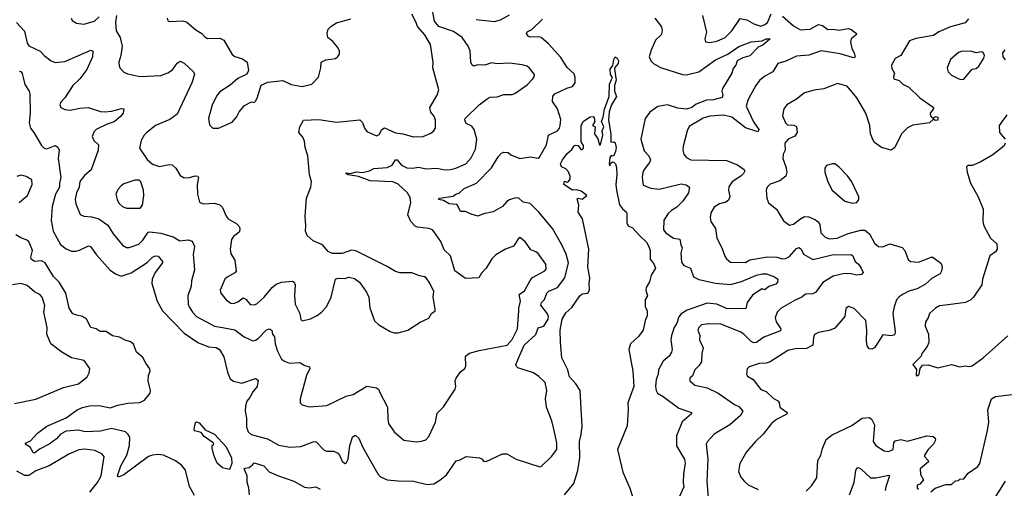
# Model space of a CAD drawing. Extents: x 1690054 to 1842981, y 782881 to 914114.
# Tile 560 of 656: x 1803037 to 1810210, y 845723 to 849135. Entities that reach past the tile are written whole.
import ezdxf

# ---------------------------------------------------------------- set-up
doc = ezdxf.new("R2010")
doc.units = 0

msp = doc.modelspace()

# ---------------------------------------------------------------- linework, layer by layer
at = {"layer": '0CON10XD'}
for points in [[(1806175, 848045.4), (1806215, 848053.6), (1806288.1, 848085), (1806325, 848129.4), (1806358.3, 848191.7), (1806366.8, 848265), (1806346.9, 848335), (1806330.5, 848360.5), (1806289.1, 848379.1), (1806278.9, 848405), (1806283.1, 848415), (1806384.6, 848515.4), (1806441.3, 848558.7), (1806465, 848570), (1806515.5, 848574.5), (1806565, 848590.8), (1806625, 848590.5), (1806645, 848597.7), (1806735, 848660.8), (1806776, 848705), (1806786.2, 848725), (1806786.2, 848735), (1806752, 848782), (1806735, 848796.2), (1806697.3, 848807.3), (1806605, 848819.5), (1806515, 848812.7), (1806475, 848820), (1806425, 848803.3), (1806375, 848807.3), (1806345, 848796.9), (1806334, 848804), (1806323.8, 848825), (1806317.4, 848907.4), (1806303.3, 848943.3), (1806259.2, 849005), (1806198.1, 849048.1), (1806090.5, 849085), (1806057.9, 849125), (1806036.4, 849245)], [(1803035, 848760), (1803045, 848756.7), (1803055, 848742.5), (1803061.1, 848715), (1803073.6, 848663.6), (1803105.8, 848615), (1803110, 848595), (1803112.2, 848455), (1803105.4, 848385), (1803114.5, 848345), (1803139.2, 848315), (1803195, 848219.4), (1803215, 848198.6), (1803235.6, 848194.4), (1803295, 848218.8), (1803315, 848206.7), (1803324.3, 848185), (1803316.3, 848123.7), (1803336.5, 847986.5), (1803326.7, 847945), (1803326.9, 847915), (1803297.4, 847865), (1803273.5, 847775), (1803266.7, 847673.3), (1803281.1, 847595), (1803335, 847498.5), (1803375, 847466.9), (1803415, 847450.9), (1803445, 847449.5), (1803473.7, 847456.3), (1803537.7, 847487.7), (1803555, 847481.2), (1803595, 847425.8), (1803695, 847311.4), (1803733.8, 847285), (1803775, 847267.8), (1803848.7, 847291.3), (1803965, 847366.9), (1804005, 847407.1), (1804025, 847415.6), (1804045, 847412.5), (1804076.9, 847375), (1804076.7, 847365), (1804022.8, 847295), (1804001.5, 847245), (1803999.5, 847215), (1804038.9, 847085), (1804076.2, 847015), (1804235, 846853.9), (1804335, 846784.7), (1804413.5, 846753.5), (1804467.8, 846747.8), (1804493.2, 846733.2), (1804525, 846680), (1804551.7, 846568.3), (1804570.3, 846520.3), (1804595, 846502.5), (1804655, 846490), (1804755, 846523.8), (1804775, 846510), (1804768, 846465), (1804734.4, 846425.6), (1804714.3, 846385), (1804692.5, 846357.5), (1804682.5, 846325), (1804679.5, 846285), (1804688.2, 846235), (1804689.2, 846169.1), (1804700.9, 846135), (1804724.2, 846115), (1804843, 846083), (1804925, 846038.6), (1805005, 846022.5), (1805085, 846028.5), (1805175, 846061.5), (1805195, 846063.3), (1805255, 846000), (1805275, 845992.9), (1805325, 845994), (1805355, 845979.2), (1805367.5, 845965), (1805385, 845920), (1805405, 845903.3), (1805415, 845907.5), (1805429.2, 845935), (1805440.9, 846035), (1805461.5, 846095), (1805475, 846107.5), (1805485, 846108), (1805508.6, 846088.6), (1805534.5, 846025), (1805645, 845829.2), (1805665, 845808.1), (1805715, 845785.6), (1805795, 845777.1), (1805905, 845775.8), (1806005, 845750.8), (1806055, 845756.7), (1806096.6, 845783.4), (1806145, 845822), (1806216.2, 845923.8), (1806245, 845930), (1806290, 845955), (1806386.1, 845946.1), (1806406.4, 845936.4), (1806415, 845920), (1806435, 845917.5), (1806555, 845973.3), (1806585, 845973.8), (1806654.5, 845934.5), (1806825, 845880.8), (1806835, 845882.5), (1806910.8, 845955), (1806948.9, 846005), (1806950.9, 846055), (1806929.1, 846155), (1806914.4, 846215), (1806874.5, 846314.5), (1806866.7, 846375), (1806878, 846435), (1806864.2, 846494.2), (1806817.9, 846537.9), (1806778.8, 846565), (1806665, 846601.5), (1806655, 846610), (1806650.5, 846625), (1806711.1, 846765), (1806795.9, 846844.1), (1806815, 846891.4), (1806855.5, 846905), (1806886.8, 846955), (1806889.2, 846975), (1806882.6, 846992.6), (1806833, 847057), (1806837.5, 847075), (1806860.9, 847099.1), (1806876.3, 847143.7), (1806892.3, 847157.7), (1806953.6, 847186.4), (1807008.2, 847255), (1807033.8, 847365), (1807017.6, 847427.6), (1806985.3, 847495.3), (1806917.8, 847615), (1806820, 847735), (1806755, 847797.1), (1806705, 847805.5), (1806673.8, 847835), (1806652, 847838), (1806605.4, 847824.6), (1806585, 847811.1), (1806555, 847776.2), (1806485, 847737.3), (1806415, 847721.9), (1806375, 847705.8), (1806325, 847718.8), (1806285, 847738.6), (1806248.3, 847738.3), (1806226.7, 847785), (1806219.4, 847789.4), (1806165, 847795.3), (1806125, 847818.5), (1806086.7, 847825), (1806095, 847836.5), (1806195, 847851.1), (1806215, 847865.6), (1806238.9, 847871.1), (1806275, 847906.5), (1806365, 847946), (1806475, 848057.1), (1806523.2, 848136.8), (1806547.7, 848162.3), (1806565, 848171.2), (1806595, 848168), (1806615, 848152), (1806680, 848125), (1806755, 848135.5), (1806815, 848128.1), (1806824.2, 848135), (1806875.3, 848225), (1806888.6, 848295), (1806955, 848326), (1806969.4, 848345), (1806974.1, 848364.1), (1806978.7, 848408.7), (1806955.7, 848485), (1806918.5, 848538.5), (1806921.8, 848578.2), (1806935.8, 848594.2), (1807022.6, 848637.4), (1807065, 848648.9), (1807083.1, 848675), (1807082.9, 848715), (1807075, 848740), (1807025, 848786.9), (1806979.4, 848859.4), (1806889.9, 848959.9), (1806835.3, 849005.3), (1806815, 849010), (1806755, 849007.2), (1806741.1, 849015), (1806730, 849035), (1806733.1, 849046.9), (1806766.9, 849063.1), (1806845, 849139.7)], [(1803411.2, 849145), (1803418.3, 849128.3), (1803449.5, 849109.5), (1803505, 849101.4), (1803582, 849125), (1803615, 849155.6)], [(1803740.9, 849165), (1803734.6, 849115), (1803739.5, 849055), (1803769.5, 849005), (1803782.4, 848942.4), (1803774.4, 848875.6), (1803760, 848825), (1803760.5, 848800.5), (1803766.2, 848785), (1803795, 848754), (1803821.7, 848741.7), (1803915, 848721.1), (1804065, 848728.1), (1804115, 848747.1), (1804149.8, 848770.2), (1804185, 848819.2), (1804205, 848832.9), (1804235, 848819.2), (1804303.8, 848755), (1804311.4, 848735), (1804290, 848675), (1804185, 848448), (1804131.8, 848408.2), (1804026.1, 848363.9), (1803959.8, 848310.2), (1803944.3, 848295), (1803922.9, 848255), (1803910.8, 848199.2), (1803965, 848116.7), (1804005, 848082.5), (1804055, 848066.7), (1804125, 848082), (1804147.9, 848077.9), (1804174, 848055), (1804205, 848000), (1804234.4, 847984.4), (1804275, 847986.9), (1804315, 847998.2), (1804335.5, 847995.5), (1804339.4, 847985), (1804330, 847935), (1804332, 847865), (1804346.2, 847806.2), (1804374.2, 847794.2), (1804455, 847800), (1804495, 847788.1), (1804515, 847768), (1804541.9, 847705), (1804556.3, 847686.3), (1804618.9, 847648.9), (1804637.6, 847627.6), (1804641.2, 847605), (1804635, 847589.2), (1804595, 847557.3), (1804580.5, 847535), (1804570, 847465), (1804575, 847431.5), (1804604.6, 847385), (1804614.5, 847305), (1804605, 847291.5), (1804548.5, 847261.5), (1804530.6, 847245), (1804496.4, 847166.4), (1804501.2, 847145), (1804542, 847095)], [(1804110, 849145), (1804115, 849127.5), (1804131.7, 849121.7), (1804225, 849125.7), (1804255, 849117.5), (1804320.6, 849060.6), (1804364.3, 849034.3), (1804385, 849010), (1804405, 848999.2), (1804495, 849000), (1804525, 848986), (1804585, 848882.2), (1804605, 848868.1), (1804659.7, 848849.7), (1804693.3, 848825), (1804703.3, 848765), (1804690.5, 848739.5), (1804625, 848708), (1804570.5, 848659.5), (1804495, 848608.8), (1804475, 848586.7), (1804440, 848515), (1804411.1, 848415), (1804418.8, 848368.8), (1804445, 848346.2), (1804485, 848345.8), (1804585, 848390), (1804616.2, 848425), (1804635, 848463.3), (1804675, 848510), (1804725, 848537.5), (1804745, 848532.5), (1804755, 848542.5), (1804767.3, 848562.7), (1804795, 848657.5), (1804826.4, 848673.6), (1804845, 848681.2), (1804955, 848691.4), (1805015, 848663.8), (1805095, 848649.4), (1805165, 848665.8), (1805212.9, 848717.1), (1805231.2, 848785), (1805233.3, 848825), (1805267.3, 848842.7), (1805336.8, 848853.2), (1805355, 848866.2), (1805365.8, 848885), (1805366.8, 848906.8), (1805355, 848933.3), (1805317.2, 848977.2), (1805282.5, 849005), (1805275.7, 849035), (1805284.5, 849065.5), (1805303.7, 849086.3), (1805345, 849111.4), (1805449.2, 849140.8)], [(1804542, 847095), (1804575, 847070.6), (1804595, 847068.6), (1804625, 847080), (1804665, 847110.8), (1804685, 847099.2), (1804715, 847061.9), (1804745, 847058.9), (1804765, 847067.1), (1804818.1, 847115), (1804875, 847185.8), (1804905, 847209.4), (1804945, 847223.3), (1805025, 847232.5), (1805037.5, 847225), (1805043.1, 847205), (1805039.4, 847125), (1805044.4, 847064.4), (1805078, 846995), (1805085, 846953.3), (1805095, 846942), (1805155, 846957.5), (1805205, 846981.4), (1805235.7, 847005), (1805271.4, 847045), (1805305.7, 847115), (1805336.7, 847245), (1805355, 847253.8), (1805405, 847251.2), (1805435, 847260), (1805475, 847250), (1805513.3, 847225), (1805562.5, 847152.5), (1805580, 847115), (1805587.3, 847037.3), (1805622.2, 846942.2), (1805652.4, 846912.4), (1805735, 846866), (1805765, 846855.8), (1805795, 846854.4), (1805865, 846874), (1805955, 846934), (1806018.3, 846961.7), (1806037.5, 846995), (1806062.5, 847015), (1806063, 847027), (1806048.2, 847115), (1806053.6, 847155), (1806025, 847215.8), (1805996.9, 847255), (1805985, 847261.8), (1805949.5, 847269.5), (1805893.2, 847293.2), (1805805, 847292.2), (1805775, 847301.4), (1805715, 847337.1), (1805485, 847451.2), (1805455, 847457.5), (1805385, 847432.5), (1805315, 847433.3), (1805299.3, 847439.3), (1805285, 847447.5), (1805242.5, 847495), (1805175, 847526), (1805132, 847565), (1805119.4, 847595), (1805122.5, 847635), (1805115.6, 847704.4), (1805126.7, 847835), (1805156.9, 847915), (1805163.1, 847955), (1805148.3, 848008.3), (1805136.7, 848145), (1805116.9, 848205), (1805111.2, 848251.2), (1805099.4, 848279.4), (1805071.2, 848315), (1805078.1, 848355), (1805105, 848402.5), (1805215, 848408.6), (1805345, 848390), (1805515, 848406.2), (1805535, 848387.5), (1805548, 848345), (1805565, 848321.2), (1805635, 848289.2), (1805655, 848298.8), (1805675, 848336.7), (1805695, 848348), (1805775, 848311.9), (1805827.5, 848305), (1805905, 848281.4), (1805975, 848284.3), (1806031.1, 848308.9), (1806053.6, 848326.4), (1806067.1, 848345), (1806067.1, 848405), (1806053.8, 848435), (1806032.1, 848462.1), (1806025.6, 848495), (1806078.1, 848585), (1806089.4, 848625), (1806047.1, 848785), (1806049.2, 848825), (1806028.9, 848955), (1805987.3, 849025), (1805934.6, 849085), (1805926.2, 849115), (1805893.3, 849175)], [(1806363.4, 849136.6), (1806495, 849122.5), (1806538.8, 849135), (1806605, 849169.4)], [(1807664.3, 849145), (1807712.7, 849082.7), (1807716.8, 849053.2), (1807709.2, 849025), (1807668.9, 848985), (1807636.9, 848913.1), (1807622.9, 848865), (1807635.6, 848835), (1807654.3, 848815), (1807705, 848786.2), (1807865, 848736.7), (1807895, 848732.5), (1807985, 848755.4), (1808105, 848842.9), (1808195, 848883.1), (1808275, 848940.8), (1808365, 848974.7), (1808445, 848980.8), (1808475.4, 848995.4), (1808503.3, 848995), (1808450, 848950), (1808415.6, 848934.4), (1808355, 848872.1), (1808305, 848858.5), (1808264.4, 848835), (1808254.3, 848805), (1808235, 848780), (1808224.5, 848745), (1808157.8, 848635), (1808151.9, 848615), (1808158.2, 848585), (1808155, 848568.8), (1808090.9, 848550.9), (1808040.8, 848549.2), (1807965, 848519.8), (1807933.9, 848496.1), (1807895, 848484), (1807831.7, 848491.7), (1807755, 848515.3), (1807685, 848503.5), (1807627.4, 848462.6), (1807594.4, 848415), (1807562.5, 848265), (1807585, 848180.8), (1807621.1, 848145), (1807631.3, 848115), (1807625.2, 848094.8), (1807585.6, 848044.4), (1807577.3, 848022.7), (1807570.5, 847985), (1807579.5, 847929.5), (1807635, 847908.9), (1807695, 847901.5), (1807855, 847939.4), (1807892.1, 847932.1), (1807916.2, 847915), (1807908, 847875), (1807867.1, 847815), (1807825, 847771.1), (1807785.7, 847745), (1807760, 847725), (1807730.6, 847675), (1807727.5, 847605), (1807743.2, 847583.2), (1807798.8, 847545), (1807846.2, 847536.2), (1807852.2, 847495), (1807862.9, 847475), (1807852.2, 847435), (1807859.1, 847369.1), (1807876.2, 847345), (1807922.5, 847325), (1807945, 847262.9), (1807985, 847242.5), (1808105, 847217.2), (1808215, 847207.9), (1808295, 847229.5), (1808405.7, 847275), (1808445.4, 847285.4), (1808476.7, 847285), (1808535, 847263.3), (1808560, 847245), (1808558.1, 847225), (1808545, 847209.4), (1808495, 847193.1), (1808465, 847169.2), (1808443.3, 847175), (1808375, 847128.6), (1808337.1, 847075), (1808326.4, 847033.6), (1808229.1, 847030.9), (1808185, 847032.3), (1808115.2, 847065.2), (1808045, 847071.6), (1807900.4, 847019.6), (1807855, 846993.8), (1807837.5, 846972.5), (1807824.3, 846925.7), (1807805, 846894.2), (1807784.6, 846835), (1807781.2, 846805), (1807789.5, 846735), (1807784.6, 846715.4), (1807768.6, 846685), (1807725, 846648), (1807691.5, 846585), (1807688.2, 846555), (1807673.8, 846515), (1807669.6, 846465), (1807673.5, 846435), (1807684.4, 846415), (1807725, 846392.2), (1807837.6, 846307.6), (1807931.2, 846275), (1807930, 846265), (1807863.7, 846206.3), (1807820.6, 846105), (1807821.8, 846031.8), (1807863.2, 845963.2), (1807881.1, 845935), (1807885.4, 845905.4), (1807872.4, 845827.6), (1807870, 845765), (1807875.5, 845735), (1807812.5, 845595)], [(1808595, 849161.9), (1808675, 849090.5), (1808725, 849060.5), (1808795, 849067.3), (1808855, 849100), (1808885, 849091.9), (1808925, 849064.8), (1808965, 849067.3), (1809005, 849058.2), (1809075, 849070.4), (1809095, 849063.3), (1809133.8, 849035), (1809131.2, 849025), (1809093.2, 848996.8), (1809089.2, 848975), (1809098.8, 848925), (1809116.7, 848895), (1809122.5, 848865), (1809115, 848857.5), (1809105, 848858.8), (1809015, 848885.5), (1808875, 848909.5), (1808785, 848877.3), (1808695, 848870), (1808617.1, 848832.9), (1808560.8, 848815), (1808524.3, 848755), (1808465, 848722.9), (1808427.5, 848692.5), (1808398.5, 848655), (1808360, 848585), (1808341.1, 848548.9), (1808329.3, 848505), (1808381.9, 848391.9), (1808420.4, 848335), (1808415, 848318.1), (1808325, 848347.4), (1808225, 848425.9), (1808165, 848440.8), (1808065, 848432.7), (1808015, 848417.9), (1807915, 848358), (1807900, 848325), (1807870, 848215), (1807867.5, 848185), (1807875.8, 848155), (1807895, 848132), (1807925, 848115.8), (1808185, 848109.2), (1808265, 848078.5), (1808314, 848045), (1808320, 848035), (1808310.8, 848015), (1808290, 847995), (1808227.5, 847955), (1808202.4, 847917.6), (1808199.4, 847895), (1808209.4, 847845), (1808200, 847820), (1808182.2, 847807.8), (1808134, 847795), (1808095, 847771.4), (1808071.3, 847728.7), (1808066.1, 847696.1), (1808072, 847665), (1808106.2, 847615), (1808114.4, 847544.4), (1808152.5, 847475), (1808174.3, 847414.3), (1808186, 847395), (1808215, 847370.6), (1808325, 847367.8), (1808355, 847387.1), (1808485, 847408.6), (1808555, 847406.5), (1808592.5, 847395), (1808615, 847395.6), (1808645, 847411.9), (1808695, 847470), (1808715, 847477.1), (1808730.8, 847465), (1808747.3, 847427.3), (1808815, 847388.9), (1808955, 847423.1), (1809094.4, 847424.4), (1809105.6, 847415), (1809124.5, 847374.5), (1809148, 847355), (1809166, 847325), (1809182.5, 847295), (1809169.5, 847280.5), (1809135, 847275.8), (1809095, 847285.8), (1809045, 847287.5), (1808962.6, 847267.4), (1808888.9, 847221.1), (1808835, 847148.9), (1808815, 847139.4), (1808762.5, 847137.5), (1808733.8, 847115), (1808685, 847093.6), (1808585.3, 847034.7), (1808555.6, 847005), (1808539.4, 846965), (1808548.5, 846935), (1808581.1, 846885), (1808579.2, 846870.8), (1808456.8, 846823.2), (1808405, 846784.5), (1808385, 846783.1), (1808365, 846791.8), (1808312.7, 846845), (1808285, 846863.4), (1808145, 846917.3), (1808055, 846920.6), (1808005, 846912.5), (1807985, 846893.8), (1807977.5, 846875), (1807992.5, 846835), (1807990, 846805), (1808016.9, 846745), (1808006.2, 846705), (1808002.9, 846645), (1807985.5, 846614.5), (1807955.7, 846585), (1807937.3, 846542.7), (1807918.8, 846525), (1807919.2, 846505), (1807955, 846473.6), (1808045.4, 846455.4), (1808125.3, 846415.2), (1808245, 846332.5), (1808275, 846318.6), (1808304.4, 846285), (1808286.9, 846253.1), (1808210, 846185), (1808095, 846117.5), (1808047.5, 846065), (1808037.1, 846045), (1808051.1, 845935), (1808043.7, 845776.3), (1808053.3, 845655)], [(1808012, 849165), (1808040, 849045), (1808028.8, 848995), (1808034.1, 848974.1), (1808065, 848969.2), (1808115, 848978.9), (1808177.1, 849005), (1808225, 849054.3), (1808285, 849144.3), (1808335, 849134.4), (1808385, 849103.8), (1808435, 849089.1), (1808465, 849099.6), (1808485, 849114.5), (1808511.5, 849178.5)], [(1809949.3, 849140.7), (1809925, 849113.1), (1809818.1, 849081.9), (1809732.6, 849047.4), (1809695, 849021.2), (1809565, 848999.2), (1809518.9, 848981.1), (1809456.2, 848875), (1809415, 848853.3), (1809387.1, 848805), (1809390.3, 848780.3), (1809408.8, 848745), (1809402, 848718), (1809405.8, 848705), (1809445, 848691.4), (1809470, 848665), (1809515, 848642.9), (1809595.4, 848565.4), (1809685, 848503.8), (1809693.8, 848495), (1809693.8, 848485), (1809670, 848455), (1809672, 848435), (1809685, 848420), (1809695, 848420), (1809709.3, 848430.7), (1809725, 848426.2), (1809725.5, 848404.5), (1809705, 848401.2), (1809695, 848410), (1809665, 848384.2), (1809543.2, 848366.8), (1809505, 848348), (1809460, 848305), (1809411.2, 848205), (1809385, 848186.2), (1809315, 848204.2), (1809265, 848241.2), (1809255, 848257.5), (1809235.6, 848305), (1809230.6, 848365), (1809200.6, 848455), (1809135.6, 848565), (1809065, 848650.8), (1808995, 848670.8), (1808895, 848632.9), (1808825, 848622.5), (1808755, 848602.9), (1808695, 848555.7), (1808626.2, 848515), (1808602.9, 848485), (1808593.1, 848435), (1808615, 848383.8), (1808629.7, 848369.7), (1808676.4, 848366.4), (1808696.5, 848356.5), (1808701.4, 848315), (1808683.7, 848286.3), (1808634.2, 848265), (1808610.6, 848235), (1808612.9, 848185), (1808598.6, 848155), (1808595.7, 848125.7), (1808618.5, 848065), (1808624.4, 848025), (1808618.6, 847995), (1808575, 847963.1), (1808505, 847938.6), (1808483.2, 847916.8)], [(1803014.2, 849115), (1803070.7, 849050.7), (1803090.5, 848965), (1803103.1, 848945), (1803185, 848906.9), (1803215, 848874.4), (1803266, 848836), (1803295, 848823.1), (1803365, 848829.6), (1803555, 848914.3), (1803570.8, 848905), (1803568.2, 848865), (1803526.6, 848773.4), (1803474.7, 848705.3), (1803423.2, 848656.8), (1803365, 848566), (1803336.1, 848533.9), (1803330, 848515), (1803336.4, 848496.4), (1803365, 848481.2), (1803405, 848476.7), (1803475, 848491.7), (1803535, 848495.8), (1803625, 848467.7), (1803655, 848465.4), (1803705, 848469.1), (1803777.5, 848487.5), (1803796.7, 848485), (1803790.8, 848455), (1803770.8, 848429.2), (1803725, 848392.2), (1803673.3, 848375), (1803593.8, 848335), (1803579.1, 848320.9), (1803564.2, 848285.8), (1803576.2, 848255), (1803610.8, 848225), (1803608.1, 848185), (1803557, 848043), (1803508.9, 848001.1), (1803475, 847958), (1803470.8, 847915), (1803449.5, 847875), (1803440.9, 847825), (1803445.5, 847795.5), (1803476.2, 847716.2), (1803505, 847703.6), (1803559.6, 847700.4), (1803614.3, 847684.3), (1803678.3, 847638.3), (1803717.9, 847575), (1803784.7, 847494.7), (1803815, 847476.5), (1803835, 847477.3), (1803905, 847500), (1803935, 847529.1), (1803972.6, 847587.4), (1803985, 847591.6), (1804065, 847580.8), (1804155.2, 847555.2), (1804203.9, 847523.9), (1804265, 847533.1), (1804293.5, 847523.5), (1804310.8, 847485), (1804300, 847425), (1804309.4, 847315), (1804287.3, 847235), (1804286.9, 847195), (1804262.7, 847125), (1804264.7, 847065), (1804270.9, 847045), (1804295, 847005.8), (1804325, 846974.2), (1804455, 846904.4), (1804515, 846895.3), (1804605, 846877.3), (1804671.2, 846825), (1804735, 846797.5), (1804755, 846800.8), (1804775, 846812.9), (1804833.3, 846875), (1804855, 846884.6), (1804862, 846882), (1804872.6, 846872.6), (1804879.5, 846845), (1804892.3, 846825), (1804898.1, 846775), (1804915, 846721.2), (1804945, 846662.9), (1804965, 846648.1), (1805003.5, 846633.5), (1805078.5, 846638.5), (1805115, 846616.4), (1805147.7, 846607.7), (1805151.2, 846595), (1805125.7, 846545), (1805080, 846375), (1805080, 846345), (1805095, 846330), (1805145, 846316), (1805275, 846325.8), (1805415, 846394.2), (1805465, 846407.5), (1805565, 846466.2), (1805635.9, 846455.9), (1805650, 846445), (1805660.8, 846420.8), (1805717.5, 846315), (1805718, 846225), (1805724, 846195), (1805763.8, 846135), (1805835, 846074), (1805925, 846062.5), (1805965, 846066.2), (1805995, 846076.2), (1806018.3, 846101.7), (1806066.2, 846205), (1806079.3, 846270.7), (1806124.1, 846315.9), (1806208.8, 846445), (1806213.8, 846465), (1806210, 846505), (1806216.7, 846525), (1806248.3, 846571.7), (1806278.8, 846595), (1806287.1, 846612.9), (1806283.4, 846686.6), (1806312.6, 846707.4), (1806385, 846727.3), (1806587.1, 846765), (1806625, 846807.8), (1806663.3, 846885), (1806674, 847016), (1806672.5, 847035), (1806684.2, 847085), (1806676, 847135), (1806715, 847161.2), (1806755, 847235.8), (1806772.7, 847257.3), (1806863.6, 847306.4), (1806871.8, 847318.2), (1806868.9, 847355), (1806815, 847431.9), (1806798, 847445), (1806759.6, 847459.6), (1806721.2, 847515), (1806685, 847548), (1806675, 847550), (1806635, 847486), (1806575, 847464.2), (1806505, 847422), (1806476, 847395), (1806434.4, 847325), (1806400.2, 847289.8), (1806382, 847255), (1806285, 847250.8), (1806205.7, 847305.7), (1806175.6, 847415.6), (1806129.6, 847459.6), (1806105, 847521.4), (1806055, 847594), (1806045, 847605.7), (1806017.5, 847615), (1805935, 847623.8), (1805920.6, 847630.6), (1805887.5, 847665), (1805864.4, 847714.4), (1805885.5, 847805), (1805881.1, 847841.1), (1805862.1, 847875), (1805795, 847938.6), (1805754.3, 847954.3), (1805591, 847961), (1805505, 847992.7), (1805430, 848005), (1805413.8, 848015), (1805415, 848020), (1805445, 848015.6), (1805491.5, 848028.5), (1805535, 848021.8), (1805586.1, 848033.9), (1805617.8, 848052.2), (1805715, 848058.2), (1805749.4, 848075), (1805775, 848115.6), (1805785.7, 848115), (1805817.5, 848075), (1805856.7, 848056.7), (1805895, 848053.1), (1805945, 848061.1), (1805995, 848048.5), (1806074.7, 848055.3), (1806135, 848042.7), (1806175, 848045.4)], [(1807005.6, 845675), (1807072.8, 845757.2), (1807103.2, 845853.2), (1807117.7, 845945), (1807115.3, 846064.7), (1807128.2, 846115), (1807133.8, 846175), (1807120, 846435), (1807089.2, 846485), (1807042.5, 846535), (1807029.6, 846585), (1806985.8, 846674.2), (1806975.7, 846785), (1806975.3, 846875), (1806987.6, 846955), (1807015, 847000.6), (1807060.2, 847039.8), (1807117.1, 847125), (1807135, 847139.1), (1807175, 847144.6), (1807187.9, 847165), (1807184.6, 847215), (1807189.2, 847255), (1807175.3, 847335), (1807182.2, 847465), (1807135.7, 847685), (1807104.3, 847735), (1807111.2, 847785), (1807098.3, 847831.7), (1807105, 847836.7), (1807135, 847828.6), (1807167.5, 847855), (1807127, 847887), (1807095, 847896.2), (1807065, 847893.3), (1807000, 847935), (1807005, 847960), (1807025, 847952.5), (1807035, 847957.5), (1807046.2, 847975), (1807046.2, 847995), (1807035, 848027.5), (1807015, 848050), (1806983.3, 848065), (1806977.5, 848085), (1806991.2, 848115), (1807025, 848160), (1807059.3, 848190.7), (1807075, 848217.5), (1807085, 848222.5), (1807105, 848220), (1807125, 848190), (1807135, 848190), (1807145, 848200), (1807145, 848220), (1807127, 848247), (1807126.2, 848365), (1807144.1, 848395.9), (1807192.3, 848427.7), (1807215, 848430), (1807221.7, 848421.7), (1807226.7, 848393.3), (1807210, 848365), (1807230, 848355), (1807223.3, 848305), (1807247.7, 848267.7), (1807260, 848225), (1807267, 848223), (1807285.4, 848295), (1807280, 848325), (1807291.2, 848355), (1807274.3, 848395), (1807287.9, 848425), (1807297.2, 848482.8), (1807331.8, 848575), (1807334.6, 848665), (1807349.2, 848700.8), (1807354.4, 848715), (1807341.9, 848735), (1807338.5, 848775), (1807358.8, 848801.2), (1807364.5, 848845), (1807375, 848863.8), (1807389.4, 848855), (1807399.5, 848835), (1807396.7, 848815), (1807372.5, 848787.5), (1807370.5, 848775), (1807381.5, 848695), (1807370, 848655), (1807369.1, 848615), (1807385.6, 848575), (1807348.5, 848515), (1807331.6, 848465), (1807325.3, 848405), (1807342.7, 848302.7), (1807343.6, 848243.6), (1807365, 848246.2), (1807375, 848238.8), (1807382, 848205), (1807378, 848175), (1807365, 848147.5), (1807355, 848142.5), (1807345, 848146.7), (1807335, 848132.5), (1807330, 848085), (1807335, 848070), (1807341.7, 848088.3), (1807355, 848100), (1807365, 848097.5), (1807376.7, 848085), (1807385, 848060), (1807387.5, 848005), (1807378.9, 847935), (1807383.6, 847893.6), (1807406.2, 847786.2), (1807427.4, 847757.4), (1807456.7, 847735), (1807460, 847725), (1807458.8, 847655), (1807470, 847635), (1807500.3, 847620.3), (1807551.8, 847565), (1807602.9, 847515), (1807620.6, 847485), (1807629.5, 847455), (1807630.7, 847390.7), (1807657.4, 847357.4), (1807667.8, 847325), (1807638.2, 847275), (1807623.9, 847226.1), (1807600, 847185), (1807599.2, 847165), (1807610, 847125), (1807593.6, 847096.4), (1807593.6, 847046.4), (1807607.5, 847015), (1807608.3, 846978.3), (1807593.8, 846945), (1807578.6, 846875), (1807545, 846828.8), (1807486.2, 846775), (1807474.2, 846735), (1807504.1, 846575.9), (1807510, 846465), (1807467.5, 846345), (1807470, 846295), (1807462.3, 846177.7), (1807390.8, 846005), (1807431.4, 845841.4), (1807481.2, 845725), (1807513.8, 845625)], [(1809895, 848699.6), (1809915, 848703.1), (1809975, 848774), (1810005, 848780), (1810025, 848796.2), (1810061.4, 848855), (1810064.3, 848875), (1810055, 848896.7), (1810045, 848901.2), (1810005, 848894), (1809965, 848905.7), (1809895, 848904.2), (1809875, 848897.1), (1809818.8, 848845), (1809794, 848785), (1809801.9, 848755), (1809825, 848732.3), (1809879.2, 848705), (1809895, 848699.6)], [(1810213.6, 848916.4), (1810197.5, 848895), (1810200, 848865), (1810215, 848843.3)], [(1810228.3, 848441.7), (1810172.2, 848365), (1810175.6, 848315), (1810216.2, 848265)], [(1810216.2, 848235), (1810206.7, 848215), (1810125, 848151.4), (1810035, 848097.1), (1809975, 848074), (1809945, 848073.3), (1809933.3, 848065), (1809938.8, 848025), (1809964, 847945), (1810019.2, 847845), (1810056.2, 847755), (1810053.3, 847665), (1810060, 847635), (1810110, 847545), (1810154.2, 847504.2), (1810158.6, 847465), (1810145, 847446), (1810104.2, 847415), (1810050.6, 847245), (1810045.7, 847205), (1809985.3, 847114.7), (1809965, 847094.4), (1809926.7, 847075), (1809800.5, 847059.5), (1809737.5, 847052.5), (1809707.5, 847035), (1809665.7, 846995), (1809655.5, 846964.5), (1809634.6, 846935.4), (1809634.3, 846905), (1809658.5, 846845), (1809660, 846785), (1809648.8, 846755), (1809610, 846705), (1809603.6, 846686.4), (1809543.3, 846625), (1809569.5, 846589.5), (1809567.5, 846547.5), (1809575, 846543.3), (1809588.8, 846555), (1809597.5, 846595), (1809615, 846620), (1809655, 846622.5), (1809725, 846600), (1809825, 846623.8), (1809885, 846608), (1809925, 846614), (1809955, 846610), (1809975, 846616), (1810056.7, 846673.3), (1810235, 846834.2)], [(1809105, 847800), (1809135, 847804), (1809151.2, 847825), (1809148.8, 847845), (1809098, 847955), (1809067.9, 847997.9), (1809003.3, 848065), (1808975, 848086.2), (1808955, 848086.7), (1808915, 848072.5), (1808901.2, 848055), (1808901.2, 848025), (1808923.8, 847955), (1808956.7, 847895), (1809047.5, 847815), (1809105, 847800)], [(1803032.5, 847805), (1803094.4, 847855), (1803128.1, 847935), (1803125, 847968.8), (1803084.3, 847994.3), (1803045, 848003.1), (1803015, 847994.5)], [(1803915, 847762), (1803930.5, 847785), (1803941.5, 847855), (1803938.6, 847895), (1803920, 847955), (1803907, 847967), (1803875, 847966.7), (1803795, 847940), (1803775, 847926.2), (1803751.2, 847898.8), (1803736.7, 847865), (1803746.2, 847825), (1803759.7, 847799.7), (1803786.2, 847775), (1803815, 847763.1), (1803915, 847762)], [(1808483.2, 847916.8), (1808474.5, 847895), (1808480.9, 847835), (1808492.9, 847802.9), (1808549.2, 847755), (1808601.3, 847671.3), (1808645, 847640), (1808675, 847647.5), (1808724, 847686), (1808755, 847702.2), (1808785, 847700.6), (1808835, 847679.1), (1808853.4, 847663.4), (1808865.4, 847645), (1808872.8, 847582.8), (1808905, 847551.4), (1808935, 847538.5), (1808993.3, 847545), (1809072.4, 847577.6), (1809165, 847603.9), (1809193.1, 847603.1), (1809227, 847577), (1809265, 847507.1), (1809293.7, 847483.7), (1809325, 847481.1), (1809375, 847502.9), (1809466.3, 847476.3), (1809484.2, 847455), (1809510.3, 847390.3), (1809526.7, 847375), (1809585, 847369.5), (1809685, 847407.5), (1809735, 847372), (1809750.5, 847360.5), (1809757, 847337), (1809753.1, 847305), (1809742.5, 847285), (1809685, 847254.4), (1809635, 847208.9), (1809575, 847175.7), (1809515, 847158.5), (1809472.7, 847137.3), (1809443.5, 847116.5), (1809425.5, 847095), (1809407.5, 847045), (1809398.5, 846995), (1809414.3, 846865), (1809412, 846845), (1809405, 846838), (1809385.5, 846834.5), (1809325, 846840), (1809265, 846746.2), (1809245, 846736), (1809225, 846738.8), (1809211.5, 846761.5), (1809206.9, 846795), (1809209.4, 846875), (1809200.6, 846945), (1809115, 847032.5), (1809075, 847047.5), (1809055, 847032.5), (1809047.8, 846975), (1808975, 846889.5), (1808935, 846871.5), (1808855, 846857.5), (1808827.9, 846842.1), (1808818.6, 846821.4), (1808815.4, 846764.6), (1808768.3, 846741.7), (1808685, 846738.2), (1808633.6, 846726.4), (1808504, 846644), (1808475, 846634.4), (1808425, 846631.4), (1808352.1, 846607.9), (1808336.1, 846593.9), (1808330.8, 846555), (1808339.3, 846539.3), (1808380, 846515), (1808435, 846442.9), (1808475, 846428), (1808525, 846379.4), (1808560.2, 846360.2), (1808568.5, 846348.5), (1808575.6, 846315), (1808628.8, 846275), (1808625, 846264), (1808549.2, 846225), (1808513.9, 846196.1), (1808452.8, 846117.2), (1808396.2, 846063.8), (1808330.6, 845989.4), (1808281.9, 845905), (1808272.5, 845845), (1808291.2, 845805), (1808313.8, 845775), (1808345, 845748), (1808415.8, 845715.8)], [(1804310, 845670), (1804275, 845736.7), (1804245.5, 845855), (1804215, 845891.4), (1804172.9, 845922.9), (1804085.4, 845965.4), (1804045, 845970.6), (1804004.5, 845965.5), (1803975, 845954.4), (1803795, 845822.3), (1803753.6, 845803.6), (1803748.8, 845815), (1803773.2, 845886.8), (1803817.2, 845965), (1803837.7, 846035), (1803838.5, 846095), (1803828.2, 846115), (1803806.7, 846135), (1803705, 846159.8), (1803625, 846138.4), (1803515, 846134.2), (1803464.5, 846145.5), (1803375, 846139.1), (1803335, 846117.5), (1803305, 846083.6), (1803252.5, 846045), (1803182.2, 846007.8), (1803145, 845978.8), (1803133.8, 845985), (1803113.3, 846023.3), (1803077.5, 846045), (1803083.3, 846055), (1803115, 846070), (1803167.5, 846125), (1803233.8, 846175), (1803375, 846236.9), (1803456.2, 846295), (1803495, 846312.7), (1803545.1, 846324.9), (1803616.8, 846326.8), (1803695, 846308.8), (1803751.1, 846328.9), (1803825, 846343.8), (1803912.1, 846347.9), (1803945.5, 846364.5), (1803986.4, 846416.4), (1803989.2, 846435), (1803972.5, 846505), (1803976.2, 846545), (1803986.7, 846575), (1803983.9, 846593.9), (1803955, 846633.3), (1803934.2, 846675), (1803888.8, 846715), (1803865, 846772.5), (1803845, 846788.6), (1803805, 846801.1), (1803765, 846823.1), (1803713.8, 846833.8), (1803667.5, 846865), (1803624.3, 846864.3), (1803595, 846883.8), (1803554.2, 846894.2), (1803524.3, 846955), (1803495, 846974.4), (1803453.9, 846983.9), (1803425, 846992.9), (1803396.5, 847035), (1803372.2, 847145), (1803324.7, 847225), (1803282.8, 847265), (1803221.8, 847365), (1803195, 847380), (1803145, 847375.6), (1803121.5, 847391.5), (1803118.6, 847405), (1803130, 847455), (1803106.2, 847516.2), (1803095, 847528.4), (1803045, 847546.5), (1803008.2, 847568.2)], [(1802998.9, 846341.1), (1803155, 846371.4), (1803355, 846457.1), (1803465.6, 846484.4), (1803527.5, 846535), (1803543.8, 846565), (1803547.5, 846595), (1803506.7, 846655), (1803415, 846673.1), (1803344.7, 846714.7), (1803264.6, 846775), (1803235.6, 846845), (1803236.5, 846895), (1803212.9, 847005), (1803220, 847055), (1803200, 847115), (1803183.6, 847133.6), (1803145, 847154.4), (1803090.3, 847200.3), (1803045, 847213.5), (1802985, 847203.9)], [(1809675, 845698.9), (1809705, 845724), (1809785, 845750), (1809825, 845750.8), (1809855, 845777.5), (1809875, 845780), (1809885, 845790), (1809915, 845792.5), (1809945.8, 845834.2), (1810016.8, 845883.2), (1810030.8, 845905), (1810087.8, 846145), (1810096.7, 846205), (1810089.4, 846295), (1810115.5, 846374.5), (1810145, 846392.5), (1810305, 846410)], [(1804565, 845861.2), (1804515, 845873.3), (1804475, 845907.5), (1804450, 845965), (1804440, 846015), (1804440, 846035), (1804450, 846045), (1804447.5, 846055), (1804380, 846100), (1804358.8, 846128.8), (1804310.7, 846140.7), (1804306.7, 846155), (1804317, 846203), (1804325, 846206.7), (1804345, 846200), (1804388.7, 846148.7), (1804455, 846116.9), (1804540, 846025), (1804580, 845945), (1804581.4, 845905), (1804565, 845861.2)], [(1808767.3, 845702.7), (1808805, 845741.2), (1808845, 845800), (1808851.1, 845925), (1808872.3, 845965), (1808885, 846013.8), (1808912.4, 846077.6), (1808955, 846113.1), (1809099.4, 846180.6), (1809175, 846233.1), (1809228.3, 846238.3), (1809244.3, 846224.3), (1809263.1, 846185), (1809253.3, 846063.3), (1809274, 846035), (1809335, 845996.9), (1809365, 845991.1), (1809400, 846005), (1809404.4, 846055.6), (1809415, 846068), (1809455, 846077.5), (1809505, 846066.2), (1809645.6, 846105.6), (1809691.2, 846101.2), (1809705, 846087.5), (1809708, 846075), (1809692.9, 846045), (1809655.3, 846004.7), (1809628.9, 845965), (1809629.4, 845955), (1809656, 845925), (1809658, 845915), (1809595.7, 845865), (1809600, 845825), (1809621.2, 845785), (1809595, 845754.2), (1809575, 845745.8), (1809575, 845724.2), (1809585, 845716.9)], [(1803547.3, 845695), (1803604.5, 845765), (1803630.4, 845815), (1803652.5, 845955), (1803636.2, 845975), (1803585, 845998.5), (1803512, 846008), (1803467, 846003), (1803395, 845972.1), (1803252.1, 845887.9), (1803155, 845850.4), (1803103.1, 845816.9), (1803075, 845817.1), (1803017, 845847)], [(1804710, 845675), (1804705.8, 845725.8), (1804694, 845765), (1804692.9, 845815), (1804671.4, 845865), (1804678.8, 845871.2), (1804708.8, 845875), (1804732.5, 845895), (1804745, 845910), (1804815, 845886.2), (1804854.1, 845844.1), (1804923.4, 845813.4), (1805035, 845775.8), (1805112.8, 845732.8), (1805145, 845727.1), (1805195, 845734), (1805225, 845718)], [(1809082.4, 845675), (1809115.4, 845765), (1809127, 845853), (1809135, 845870), (1809145, 845874.5), (1809165, 845866.2), (1809235, 845800.6), (1809275, 845798.5), (1809369.1, 845819.1), (1809373.8, 845815), (1809345.6, 845735), (1809342.2, 845707.8)], [(1810136.6, 845643.4), (1810219.5, 845775)]]:
    msp.add_lwpolyline(points, dxfattribs=at)

doc.saveas('drawing.dxf')
